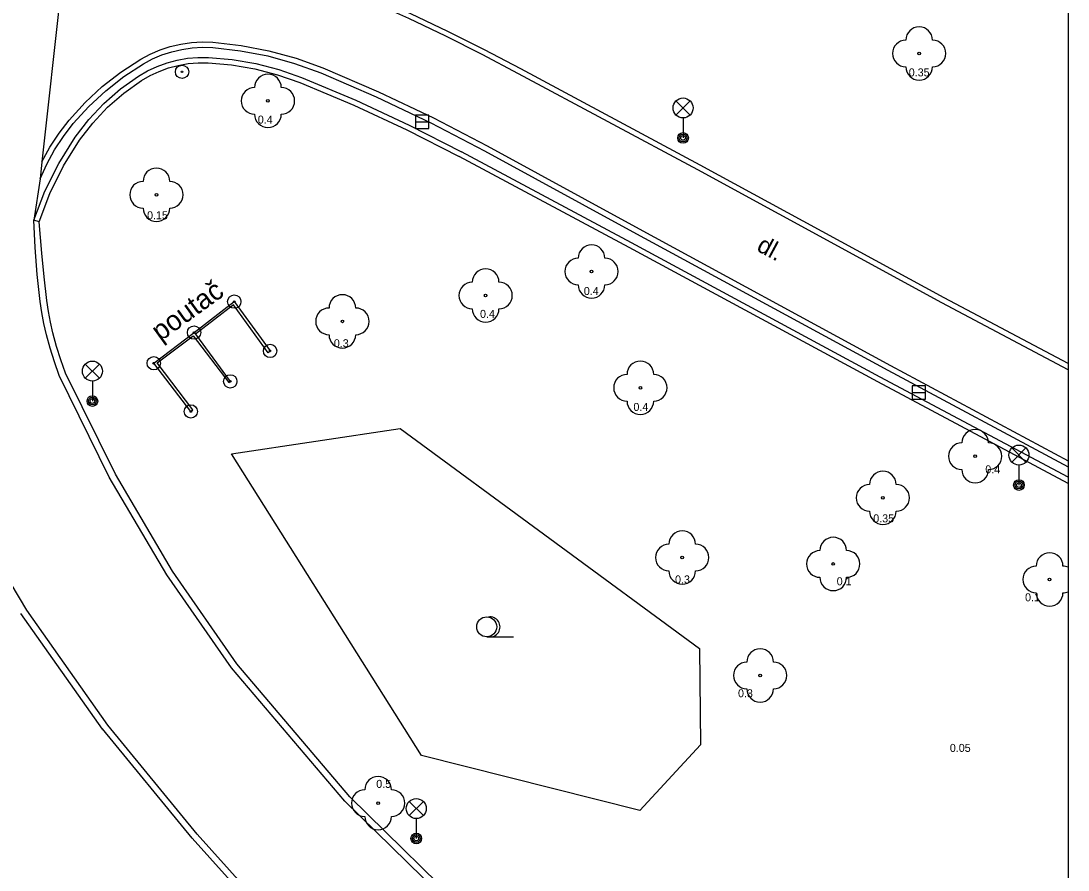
# Model space of a CAD drawing. Extents: x -600309 to -598967, y -1161267 to -1160292.
# Drawn here: x -599006.36 to -598967.11, y -1160601.55 to -1160569.7 of the extents above; entities that cross this region are included whole.
import ezdxf

# ---------------------------------------------------------------- set-up
doc = ezdxf.new("R2010")
doc.units = 0
for name, color, linetype in [('Level 10', 7, 'Continuous'), ('Level 11', 7, 'Continuous'), ('Level 21', 7, 'Continuous'), ('Level 22', 7, 'Continuous'), ('Level 25', 7, 'Continuous'), ('Level 27', 7, 'Continuous'), ('Level 33', 7, 'Continuous'), ('Level 36', 7, 'Continuous'), ('Level 40', 7, 'Continuous'), ('Level 42', 7, 'Continuous'), ('Vrstva 63', 7, 'Continuous')]:
    doc.layers.add(name, color=color, linetype=linetype)

msp = doc.modelspace()

# ---------------------------------------------------------------- linework, layer by layer
at = {"layer": 'Level 10'}
for points in [[(-599004.12, -1160561.28), (-599004.86, -1160568.55), (-599005.57, -1160574.98)], [(-599005.57, -1160574.98), (-599005.64, -1160575.62), (-599005.87, -1160577.18)], [(-599005.64, -1160580.22), (-599005.75, -1160579.21), (-599005.83, -1160578.2), (-599005.87, -1160577.18)], [(-599005.4, -1160581.47), (-599005.5, -1160581.05), (-599005.58, -1160580.64), (-599005.64, -1160580.22)], [(-598992.4494, -1160607.7998), (-598996.2322, -1160604.1272), (-598999.75, -1160600.2), (-599003.0997, -1160596.1186), (-599006.1386, -1160591.8007), (-599008.85, -1160587.27), (-599009.5779, -1160585.3366), (-599010.1393, -1160583.3485), (-599010.53, -1160581.32)], [(-599004.93, -1160583), (-599005.1, -1160582.49), (-599005.26, -1160581.98), (-599005.4, -1160581.47)], [(-598974.02, -1160615.37), (-598984.45, -1160607.71), (-598989.5334, -1160603.5613), (-598994.2196, -1160598.9687), (-598998.47, -1160593.97), (-599000.8892, -1160590.4743), (-599003.0464, -1160586.8111), (-599004.93, -1160583)]]:
    msp.add_lwpolyline(points, dxfattribs=at)
at = {"layer": 'Level 11'}
for points in [[(-598980.99, -1160575.29), (-598987.71, -1160571.68), (-598989.0673, -1160570.965), (-598990.4375, -1160570.2749), (-598991.82, -1160569.61), (-598992.9411, -1160569.1132), (-598994.0818, -1160568.6629), (-598995.24, -1160568.26), (-598998.3, -1160567.5), (-598999.2711, -1160567.2227), (-599000.2195, -1160566.8754), (-599001.14, -1160566.46), (-599001.5269, -1160566.2462), (-599001.8939, -1160565.9997), (-599002.2382, -1160565.7225), (-599002.5573, -1160565.4165), (-599002.8487, -1160565.084), (-599003.1102, -1160564.7277), (-599003.34, -1160564.35), (-599003.6132, -1160563.7467), (-599003.8297, -1160563.1209), (-599003.9877, -1160562.4778)], [(-598980.9, -1160575.11), (-598987.62, -1160571.5), (-598988.9807, -1160570.785), (-598990.3541, -1160570.0949), (-598991.74, -1160569.43), (-598992.8677, -1160568.9296), (-598994.015, -1160568.476), (-598995.18, -1160568.07), (-598998.25, -1160567.31), (-598999.2076, -1160567.0351), (-599000.1426, -1160566.6912), (-599001.05, -1160566.28), (-599001.4208, -1160566.0752), (-599001.7726, -1160565.8392), (-599002.1027, -1160565.5738), (-599002.4086, -1160565.2809), (-599002.6882, -1160564.9627), (-599002.9393, -1160564.6215), (-599003.16, -1160564.26), (-599003.4256, -1160563.674), (-599003.6361, -1160563.0661)], [(-599005.57, -1160574.98), (-599005.2706, -1160574.4342), (-599004.9299, -1160573.9131), (-599004.55, -1160573.42), (-599003.9557, -1160572.766), (-599003.3078, -1160572.1651), (-599002.6108, -1160571.6218), (-599001.87, -1160571.14), (-599001.514, -1160570.9493), (-599001.1429, -1160570.7901), (-599000.7594, -1160570.6636), (-599000.3664, -1160570.5708), (-598999.9668, -1160570.5124), (-598999.5637, -1160570.4887), (-598999.16, -1160570.5), (-598998.1048, -1160570.6175), (-598997.0622, -1160570.8176), (-598996.0384, -1160571.099), (-598995.04, -1160571.46), (-598992.9504, -1160572.3592), (-598990.8961, -1160573.3363), (-598988.88, -1160574.39), (-598983.32, -1160577.43), (-598973.77, -1160582.62), (-598967.1085, -1160586.202)], [(-599005.3909, -1160575.0681), (-599005.1, -1160574.5371), (-599004.7691, -1160574.03), (-599004.4, -1160573.55), (-599003.817, -1160572.9074), (-599003.1811, -1160572.3171), (-599002.4971, -1160571.7833), (-599001.77, -1160571.31), (-599001.4284, -1160571.1274), (-599001.0723, -1160570.9752), (-599000.7043, -1160570.8543), (-599000.3272, -1160570.7659), (-598999.9438, -1160570.7104), (-598999.5572, -1160570.6884), (-598999.17, -1160570.7), (-598998.1326, -1160570.8173), (-598997.1076, -1160571.0156), (-598996.1013, -1160571.2938), (-598995.12, -1160571.65), (-598993.0372, -1160572.5461), (-598990.9896, -1160573.5199), (-598988.98, -1160574.57), (-598983.42, -1160577.61), (-598973.87, -1160582.8), (-598967.1085, -1160586.4313)], [(-599004.32, -1160574.06), (-599003.8146, -1160573.403), (-599003.2475, -1160572.7986), (-599002.6239, -1160572.2525), (-599001.95, -1160571.77), (-599001.6096, -1160571.5727), (-599001.2531, -1160571.4061), (-599000.8833, -1160571.2715), (-599000.5032, -1160571.1699), (-599000.1156, -1160571.1022), (-598999.7235, -1160571.0688), (-598999.33, -1160571.07), (-598998.4371, -1160571.148), (-598997.5538, -1160571.2998), (-598996.6861, -1160571.5243), (-598995.84, -1160571.82), (-598993.8055, -1160572.6746), (-598991.8046, -1160573.6051)], [(-599004.16, -1160574.17), (-599003.6648, -1160573.5298), (-599003.1095, -1160572.9411), (-599002.4993, -1160572.4094), (-599001.84, -1160571.94), (-599001.5152, -1160571.7515), (-599001.1751, -1160571.5923), (-599000.8223, -1160571.4636), (-599000.4596, -1160571.3663), (-599000.0897, -1160571.3014), (-598999.7155, -1160571.2692), (-598999.34, -1160571.27), (-598998.4624, -1160571.3472), (-598997.5942, -1160571.497), (-598996.7414, -1160571.7185), (-598995.91, -1160572.01), (-598993.8823, -1160572.8616)], [(-598993.8823, -1160572.8616), (-598991.888, -1160573.7887), (-598989.93, -1160574.79)], [(-598991.8046, -1160573.6051), (-598989.84, -1160574.61)], [(-599004.9397, -1160575.0466), (-599004.32, -1160574.06)], [(-599004.7681, -1160575.141), (-599004.16, -1160574.17)], [(-598967.1085, -1160586.82), (-598974.15, -1160583.06), (-598983.47, -1160578.02), (-598989.84, -1160574.61)], [(-598967.1085, -1160587.0481), (-598974.24, -1160583.24), (-598983.56, -1160578.2), (-598989.93, -1160574.79)], [(-599005.64, -1160575.62), (-599005.3909, -1160575.0681)], [(-599005.4581, -1160576.0901), (-599004.9397, -1160575.0466)], [(-599005.2765, -1160576.1677), (-599004.7681, -1160575.141)], [(-598967.1085, -1160582.7819), (-598971.84, -1160580.27), (-598980.99, -1160575.29)], [(-598967.1085, -1160582.5541), (-598971.75, -1160580.09), (-598980.9, -1160575.11)], [(-599005.87, -1160577.18), (-599005.4581, -1160576.0901)], [(-599005.68, -1160577.24), (-599005.2765, -1160576.1677)], [(-599005.68, -1160577.24), (-599005.87, -1160577.18)], [(-599005.39, -1160580.19), (-599005.49, -1160579.3), (-599005.57, -1160578.41), (-599005.68, -1160577.24)], [(-599005.16, -1160581.4), (-599005.25, -1160581), (-599005.33, -1160580.6), (-599005.39, -1160580.19)], [(-598997.02, -1160582.08), (-598997.09, -1160582.15), (-598998.39, -1160580.35), (-598999.82, -1160581.45)], [(-599004.69, -1160582.91), (-599004.86, -1160582.41), (-599005.02, -1160581.91), (-599005.16, -1160581.4)], [(-598999.99, -1160584.35), (-598999.91, -1160584.29), (-599001.25, -1160582.53), (-598999.9, -1160581.51), (-598998.56, -1160583.26), (-598998.51, -1160583.22)], [(-599002.8179, -1160586.6999), (-599004.69, -1160582.91)], [(-598989.3652, -1160603.3764), (-598994.0347, -1160598.8005), (-598998.27, -1160593.82), (-599000.6741, -1160590.3431), (-599002.8179, -1160586.6999)], [(-599003.3044, -1160596.263), (-599006.3567, -1160591.9284)], [(-598974.29, -1160621.48), (-598978.13, -1160618.87), (-598979.33, -1160618.01), (-598988.57, -1160611.4), (-598992.61, -1160607.99), (-598996.41, -1160604.3), (-598999.94, -1160600.36), (-599003.3, -1160596.26)]]:
    msp.add_lwpolyline(points, dxfattribs=at)
at = {"layer": 'Level 21'}
msp.add_lwpolyline([(-598998.47, -1160585.94), (-598992.14, -1160584.99), (-598980.92, -1160593.24), (-598980.88, -1160596.85), (-598983.16, -1160599.32), (-598991.35, -1160597.25), (-598998.47, -1160585.94)], dxfattribs=at)
at = {"layer": 'Level 22'}
for centre in [(-598972.69, -1160570.92), (-598997.1, -1160572.7), (-599001.28, -1160576.22), (-598984.97, -1160579.1), (-598988.94, -1160580), (-598994.31, -1160580.97), (-598983.14, -1160583.46), (-598970.59, -1160586.03), (-598974.05, -1160587.59), (-598981.57, -1160589.83), (-598975.91, -1160590.07), (-598967.8, -1160590.65), (-598978.65, -1160594.25), (-598992.97, -1160599.04)]:
    msp.add_circle(centre, 0.05, dxfattribs=at)
for centre, start, end in [((-598972.69, -1160570.42), 0, 180), ((-598973.19, -1160570.92), 90, 270), ((-598972.19, -1160570.92), 270, 90), ((-598972.69, -1160571.42), 180, 0), ((-598997.1, -1160572.2), 0, 180), ((-598997.6, -1160572.7), 90, 270), ((-598996.6, -1160572.7), 270, 90), ((-598997.1, -1160573.2), 180, 0), ((-599001.28, -1160575.72), 0, 180), ((-599001.78, -1160576.22), 90, 270), ((-599000.78, -1160576.22), 270, 90), ((-599001.28, -1160576.72), 180, 0), ((-598984.97, -1160578.6), 0, 180), ((-598985.47, -1160579.1), 90, 270), ((-598984.47, -1160579.1), 270, 90), ((-598988.94, -1160579.5), 0, 180), ((-598989.44, -1160580), 90, 270), ((-598988.44, -1160580), 270, 90), ((-598984.97, -1160579.6), 180, 0), ((-598994.31, -1160580.47), 0, 180), ((-598994.81, -1160580.97), 90, 270), ((-598993.81, -1160580.97), 270, 90), ((-598988.94, -1160580.5), 180, 0), ((-598994.31, -1160581.47), 180, 0), ((-598983.14, -1160582.96), 0, 180), ((-598983.64, -1160583.46), 90, 270), ((-598982.64, -1160583.46), 270, 90), ((-598983.14, -1160583.96), 180, 0), ((-598970.59, -1160585.53), 0, 180), ((-598971.09, -1160586.03), 90, 270), ((-598970.09, -1160586.03), 270, 90), ((-598974.05, -1160587.09), 0, 180), ((-598970.59, -1160586.53), 180, 0), ((-598974.55, -1160587.59), 90, 270), ((-598973.55, -1160587.59), 270, 90), ((-598974.05, -1160588.09), 180, 0), ((-598981.57, -1160589.33), 0, 180), ((-598975.91, -1160589.57), 0, 180), ((-598982.07, -1160589.83), 90, 270), ((-598981.07, -1160589.83), 270, 90), ((-598976.41, -1160590.07), 90, 270), ((-598975.41, -1160590.07), 270, 90), ((-598967.8, -1160590.15), 0, 180), ((-598981.57, -1160590.33), 180, 0), ((-598968.3, -1160590.65), 90, 270), ((-598967.3, -1160590.65), 67.47642, 90), ((-598975.91, -1160590.57), 180, 0), ((-598967.3, -1160590.65), 270, 292.52358), ((-598967.8, -1160591.15), 180, 0), ((-598978.65, -1160593.75), 0, 180), ((-598979.15, -1160594.25), 90, 270), ((-598978.15, -1160594.25), 270, 90), ((-598978.65, -1160594.75), 180, 0), ((-598992.97, -1160598.54), 0, 180), ((-598993.47, -1160599.04), 90, 270), ((-598992.47, -1160599.04), 270, 90), ((-598992.97, -1160599.54), 180, 0)]:
    msp.add_arc(centre, 0.5, start, end, dxfattribs=at)
at = {"layer": 'Level 25'}
for points in [[(-598999.99, -1160584.35), (-599001.38, -1160582.54), (-598999.87, -1160581.39), (-598998.36, -1160580.23), (-598997.02, -1160582.08)], [(-598999.87, -1160581.39), (-598999.82, -1160581.45), (-598998.51, -1160583.22)]]:
    msp.add_lwpolyline(points, dxfattribs=at)
for centre, radius in [((-599000.32, -1160571.61), 0.25), ((-599000.32, -1160571.61), 0.0303), ((-598998.36, -1160580.23), 0.25), ((-598998.36, -1160580.23), 0.0303), ((-598999.87, -1160581.39), 0.25), ((-598999.87, -1160581.39), 0.0303), ((-598997.02, -1160582.08), 0.25), ((-598997.02, -1160582.08), 0.0303), ((-599001.38, -1160582.54), 0.25), ((-599001.38, -1160582.54), 0.0303), ((-598998.51, -1160583.22), 0.25), ((-598998.51, -1160583.22), 0.0303), ((-598999.99, -1160584.35), 0.25), ((-598999.99, -1160584.35), 0.0303)]:
    msp.add_circle(centre, radius, dxfattribs=at)
at = {"layer": 'Level 27'}
for p, q in [((-598991.57, -1160573.48), (-598991.07, -1160573.48)), ((-598972.95, -1160583.64), (-598972.45, -1160583.64))]:
    msp.add_line(p, q, dxfattribs=at)
for points in [[(-598991.57, -1160573.73), (-598991.07, -1160573.73), (-598991.07, -1160573.23), (-598991.57, -1160573.23)], [(-598972.95, -1160583.89), (-598972.45, -1160583.89), (-598972.45, -1160583.39), (-598972.95, -1160583.39)]]:
    msp.add_lwpolyline(points, close=True, dxfattribs=at)
at = {"layer": 'Level 33'}
for p, q in [((-598981.805, -1160573.23), (-598981.275, -1160572.7)), ((-598981.805, -1160572.7), (-598981.275, -1160573.23)), ((-598981.54, -1160573.34), (-598981.54, -1160574.09)), ((-599003.945, -1160583.1), (-599003.415, -1160582.57)), ((-599003.945, -1160582.57), (-599003.415, -1160583.1)), ((-599003.68, -1160583.21), (-599003.68, -1160583.96)), ((-598969.215, -1160586.25), (-598968.685, -1160585.72)), ((-598969.215, -1160585.72), (-598968.685, -1160586.25)), ((-598968.95, -1160586.36), (-598968.95, -1160587.11)), ((-598991.805, -1160599.51), (-598991.275, -1160598.98)), ((-598991.805, -1160598.98), (-598991.275, -1160599.51)), ((-598991.54, -1160599.62), (-598991.54, -1160600.37))]:
    msp.add_line(p, q, dxfattribs=at)
for centre, radius in [((-598981.54, -1160572.965), 0.375), ((-598981.54, -1160574.09), 0.2), ((-598981.54, -1160574.09), 0.1445), ((-598981.54, -1160574.09), 0.0876), ((-599003.68, -1160582.835), 0.375), ((-599003.68, -1160583.96), 0.2), ((-599003.68, -1160583.96), 0.1445), ((-599003.68, -1160583.96), 0.0876), ((-598968.95, -1160585.985), 0.375), ((-598968.95, -1160587.11), 0.2), ((-598968.95, -1160587.11), 0.1445), ((-598968.95, -1160587.11), 0.0876), ((-598991.54, -1160599.245), 0.375), ((-598991.54, -1160600.37), 0.2), ((-598991.54, -1160600.37), 0.1445), ((-598991.54, -1160600.37), 0.0876)]:
    msp.add_circle(centre, radius, dxfattribs=at)
at = {"layer": 'Level 36'}
msp.add_line((-598988.9, -1160592.805), (-598987.9, -1160592.805), dxfattribs=at)
msp.add_circle((-598988.9, -1160592.4296), 0.375, dxfattribs=at)
msp.add_arc((-598988.775, -1160592.4296), 0.375, 260.40593, 99.59407, dxfattribs=at)
at = {"layer": 'Vrstva 63'}
msp.add_lwpolyline([(-600308.541, -1160292.3474), (-598967.1085, -1160292.3474), (-598967.1085, -1161267.0314), (-600308.541, -1161267.0314)], close=True, dxfattribs=at)

# ---------------------------------------------------------------- texts
at = {"layer": 'Level 40'}
msp.add_text('dl.', height=0.65, rotation=331.72079, dxfattribs=at).set_placement((-598978.82, -1160578.3))
at = {"layer": 'Level 42'}
for s, p in [('0.35', (-598973.08, -1160571.78)), ('0.4', (-598997.48, -1160573.55)), ('0.15', (-599001.63, -1160577.14)), ('0.4', (-598985.26, -1160579.98)), ('0.4', (-598989.15, -1160580.84)), ('0.3', (-598994.63, -1160581.94)), ('0.4', (-598983.4, -1160584.33)), ('0.4', (-598970.21, -1160586.67)), ('0.35', (-598974.41, -1160588.51)), ('0.3', (-598981.84, -1160590.8)), ('0.1', (-598975.78, -1160590.87)), ('0.1', (-598968.72, -1160591.47)), ('0.3', (-598979.48, -1160595.07)), ('0.05', (-598971.54, -1160597.12)), ('0.5', (-598993.04, -1160598.47))]:
    msp.add_text(s, height=0.3, dxfattribs=at).set_placement(p)
msp.add_text('poutač', height=0.75, rotation=35.91673, dxfattribs=at).set_placement((-599001.13, -1160581.74))

doc.saveas('drawing.dxf')
